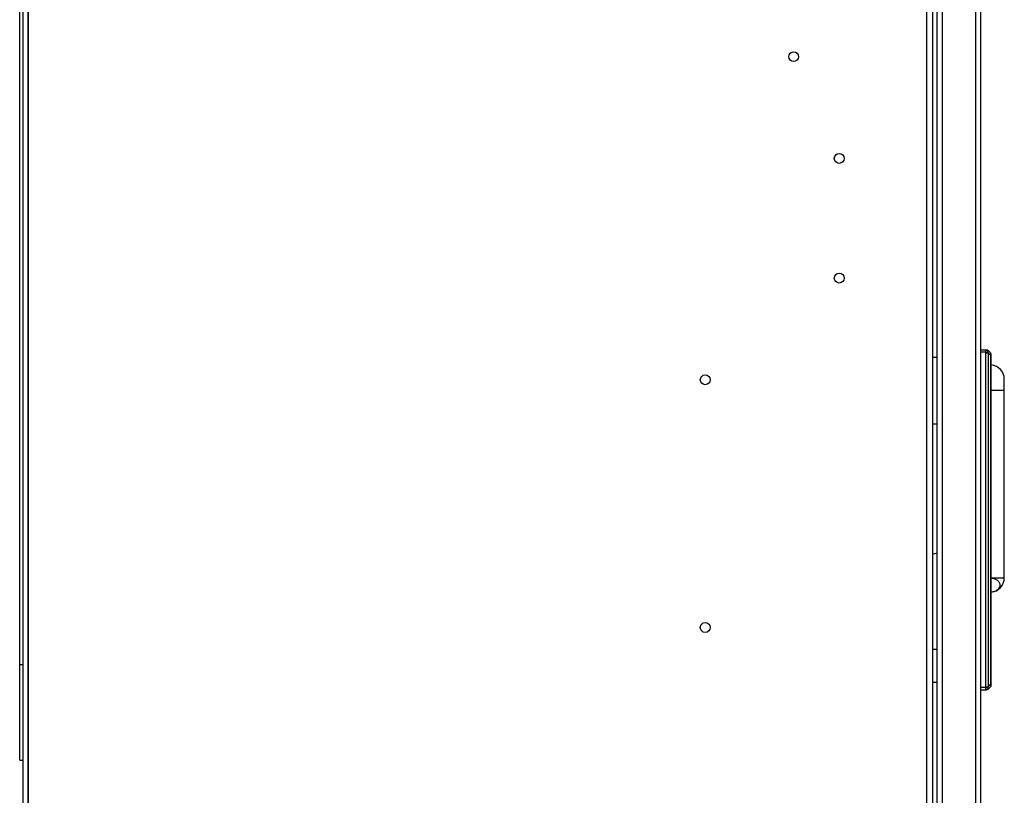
# Model space of a CAD drawing. Header units: millimetres. Extents: x 1117 to 38156, y -1945 to 7303.
# Tile 691 of 831: x 26259 to 26670, y 1287 to 1611. Entities that reach past the tile are written whole.
import ezdxf

# ---------------------------------------------------------------- set-up
doc = ezdxf.new("R2010")
doc.units = ezdxf.units.MM

msp = doc.modelspace()

# ---------------------------------------------------------------- linework, layer by layer
at = {"color": 7, "linetype": 'Continuous'}
for p, q in [((26260.019, 914.01), (26260.019, 1932.01)), ((26262.019, 1932.01), (26262.019, 916.01)), ((26262.019, 918.01), (26262.019, 1912.01)), ((26637.519, 1912.01), (26637.519, 916.01)), ((26640.019, 1864.01), (26640.019, 942.01)), ((26658.019, 1861.51), (26658.019, 943.51)), ((26660.019, 1861.51), (26660.019, 943.51)), ((26642.019, 945.51), (26642.019, 1859.51)), ((26644.019, 1841.51), (26644.019, 963.51)), ((26258.519, 1302.01), (26258.519, 1762.01)), ((26660.019, 1473.51), (26662.605, 1473.51)), ((26662.307, 1472.51), (26662.307, 1473.51)), ((26664.226, 1472.303), (26663.312, 1473.217)), ((26640.019, 1470.51), (26642.019, 1470.51)), ((26662.307, 1472.51), (26660.019, 1472.51)), ((26662.307, 1472.51), (26663.176, 1472.672)), ((26662.326, 1332.709), (26662.326, 1472.311)), ((26662.326, 1472.311), (26663.262, 1472.311)), ((26663.176, 1472.672), (26663.249, 1472.685)), ((26663.262, 1472.311), (26663.262, 1332.709)), ((26663.262, 1472.311), (26664.455, 1471.118)), ((26664.455, 1333.902), (26664.455, 1471.118)), ((26664.455, 1471.118), (26664.519, 1471.118)), ((26664.519, 1333.424), (26664.519, 1471.596)), ((26670.019, 1378.26), (26670.019, 1461.26)), ((26670.019, 1456.51), (26664.519, 1456.51)), ((26642.019, 1442.51), (26640.019, 1442.51)), ((26640.019, 1388.133), (26642.019, 1388.736)), ((26664.519, 1378.26), (26670.019, 1378.26)), ((26640.019, 1348.51), (26642.019, 1348.51)), ((26258.519, 1342.01), (26260.019, 1342.01)), ((26642.019, 1334.51), (26640.019, 1334.51)), ((26664.455, 1333.902), (26663.262, 1332.709)), ((26664.455, 1333.902), (26664.519, 1333.902)), ((26660.019, 1332.51), (26662.307, 1332.51)), ((26660.019, 1331.51), (26662.605, 1331.51)), ((26662.307, 1331.51), (26662.307, 1332.51)), ((26662.326, 1332.709), (26663.262, 1332.709)), ((26663.312, 1331.803), (26664.226, 1332.717)), ((26258.519, 1302.01), (26260.019, 1302.01))]:
    msp.add_line(p, q, dxfattribs=at)
for centre in [(26582.019, 1596.01), (26601.019, 1553.51), (26601.019, 1503.51), (26545.019, 1461.01), (26545.019, 1357.51)]:
    msp.add_circle(centre, 2.05, dxfattribs=at)
for centre, radius, start, end in [((26662.605, 1472.51), 1, 45, 90), ((26661.235, 1472.31), 1.091, 0.06064, 10.57466), ((26661.248, 1472.427), 2.018, 356.70315, 7.35389), ((26663.519, 1471.596), 1, 0, 44.99995), ((26660.143, 1471.371), 4.319, 356.64376, 359.01067), ((26664.019, 1461.26), 6, 0, 85.19453), ((26664.019, 1378.26), 6, 274.80547, 0), ((26663.519, 1333.424), 1, 315.00005, 0), ((26660.153, 1333.65), 4.309, 0.94482, 3.34764), ((26661.234, 1332.71), 1.092, 349.42753, 359.9358), ((26662.605, 1332.51), 1, 270, 315), ((26662.225, 1332.509), 1.039, 342.88799, 350.3425), ((26661.247, 1332.593), 2.018, 352.64765, 3.29562)]:
    msp.add_arc(centre, radius, start, end, dxfattribs=at)
for points, knots in [([(26662.307, 1473.51), (26662.526, 1473.51), (26662.984, 1473.336), (26663.211, 1472.907), (26663.249, 1472.685)], [0, 0, 0, 0, 0.492922, 1, 1, 1, 1]), ([(26663.249, 1472.685), (26663.317, 1472.764), (26663.408, 1472.896), (26663.401, 1473.101), (26663.346, 1473.183), (26663.312, 1473.217)], [0, 0, 0, 0, 0.5295947, 0.7530738, 1, 1, 1, 1]), ([(26664.462, 1471.296), (26664.466, 1471.521), (26664.448, 1471.87), (26664.314, 1472.214), (26664.226, 1472.303)], [0, 0, 0, 0, 0.6429311, 1, 1, 1, 1]), ([(26664.522, 1378.231), (26665.015, 1378.18), (26665.954, 1377.964), (26667.161, 1377.303), (26667.996, 1376.364), (26668.31, 1375.225), (26667.998, 1374.089), (26667.16, 1373.161), (26665.953, 1372.521), (26665.014, 1372.323), (26664.522, 1372.281)], [0, 0, 0, 0, 0.1443785, 0.2774172, 0.3952533, 0.5014909, 0.6072863, 0.7241074, 0.8561496, 1, 1, 1, 1]), ([(26664.462, 1333.721), (26664.465, 1333.497), (26664.448, 1333.148), (26664.314, 1332.805), (26664.226, 1332.717)], [0, 0, 0, 0, 0.642884, 1, 1, 1, 1]), ([(26662.307, 1332.51), (26662.41, 1332.491), (26662.724, 1332.433), (26663.038, 1332.374), (26663.249, 1332.335)], [0, 0, 0, 0, 0.3285771, 1, 1, 1, 1]), ([(26662.307, 1331.51), (26662.503, 1331.51), (26662.915, 1331.648), (26663.157, 1332.007), (26663.218, 1332.203)], [0, 0, 0, 0, 0.4881937, 1, 1, 1, 1]), ([(26663.312, 1331.803), (26663.346, 1331.837), (26663.401, 1331.918), (26663.408, 1332.123), (26663.317, 1332.256), (26663.249, 1332.335)], [0, 0, 0, 0, 0.2471558, 0.4703308, 1, 1, 1, 1])]:
    msp.add_open_spline(points, degree=3, knots=knots, dxfattribs=at)

doc.saveas('drawing.dxf')
